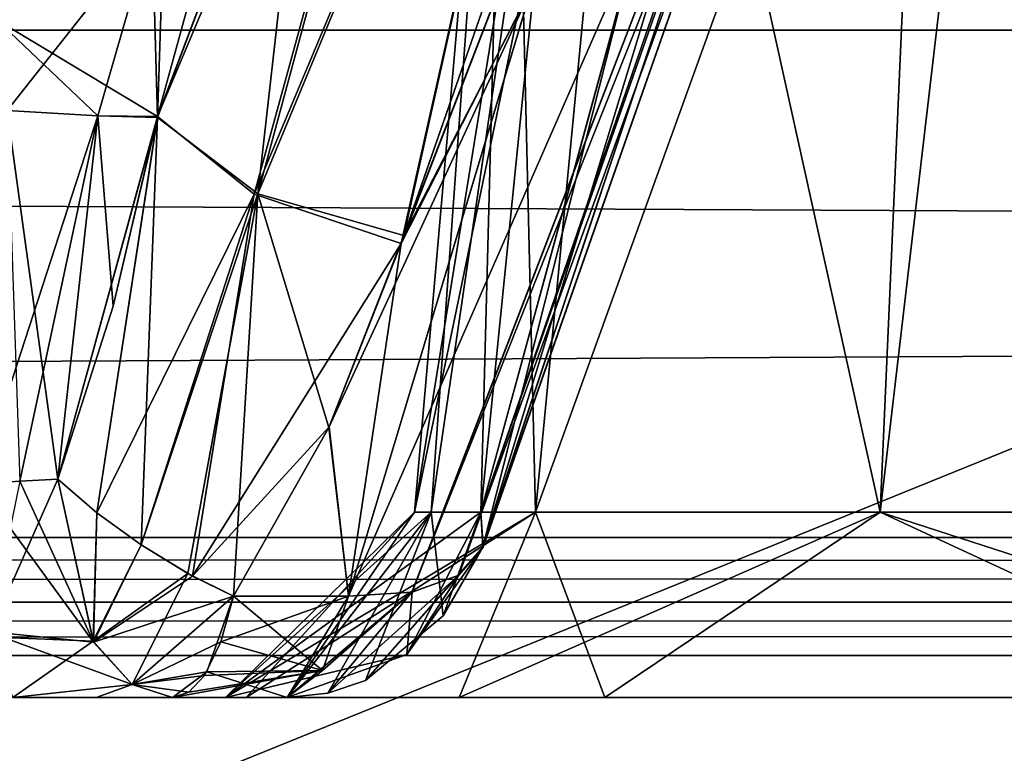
# Model space of a CAD drawing. Header units: inches. Extents: x -9.7 to 9.7, y -2.4 to 4.3.
# Tile 506 of 656: x -2.294 to -2.148, y -2.12 to -2.012. Entities that reach past the tile are written whole.
import ezdxf

# ---------------------------------------------------------------- set-up
doc = ezdxf.new("R2010")
doc.units = ezdxf.units.IN
doc.header["$LTSCALE"] = 101.851852
doc.header["$MEASUREMENT"] = 0
for name, color, linetype in [('28', 7, 'CONTINUOUS'), ('29', 7, 'CONTINUOUS'), ('37', 7, 'CONTINUOUS'), ('3899', 7, 'CONTINUOUS'), ('3935', 7, 'CONTINUOUS'), ('3936', 7, 'CONTINUOUS'), ('3937', 7, 'CONTINUOUS'), ('3938', 7, 'CONTINUOUS'), ('3939', 7, 'CONTINUOUS'), ('3940', 7, 'CONTINUOUS'), ('3941', 7, 'CONTINUOUS'), ('3944', 7, 'CONTINUOUS'), ('3945', 7, 'CONTINUOUS'), ('4294', 7, 'CONTINUOUS'), ('4295', 7, 'CONTINUOUS'), ('4296', 7, 'CONTINUOUS'), ('4297', 7, 'CONTINUOUS'), ('48', 7, 'CONTINUOUS'), ('56', 7, 'CONTINUOUS'), ('57', 7, 'CONTINUOUS'), ('6011', 7, 'CONTINUOUS'), ('6012', 7, 'CONTINUOUS'), ('6013', 7, 'CONTINUOUS'), ('6014', 7, 'CONTINUOUS'), ('6020', 7, 'CONTINUOUS'), ('6021', 7, 'CONTINUOUS'), ('6022', 7, 'CONTINUOUS'), ('6023', 7, 'CONTINUOUS'), ('6315', 7, 'CONTINUOUS'), ('6323', 7, 'CONTINUOUS'), ('6324', 7, 'CONTINUOUS'), ('6325', 7, 'CONTINUOUS'), ('6330', 7, 'CONTINUOUS'), ('67', 7, 'CONTINUOUS'), ('8370', 7, 'CONTINUOUS'), ('8384', 7, 'CONTINUOUS')]:
    doc.layers.add(name, color=color, linetype=linetype)

msp = doc.modelspace()

# ---------------------------------------------------------------- linework, layer by layer
at = {"layer": '28', "linetype": 'CONTINUOUS'}
for points in [[(-7.49651, -2.10577, -3.77877), (-7.49652, -2.10577, 3.77877), (7.49651, -2.10577, 3.77877), (-7.49651, -2.10577, -3.77877)], [(7.49652, -2.10577, -3.77877), (-7.49651, -2.10577, -3.77877), (7.49651, -2.10577, 3.77877), (7.49652, -2.10577, -3.77877)]]:
    msp.add_3dface(points, dxfattribs=at)
at = {"layer": '29', "linetype": 'CONTINUOUS'}
for points in [[(7.49652, -2.08831, 3.77031), (7.49652, -2.09786, 3.77276), (-7.49652, -2.08831, 3.77031), (7.49652, -2.08831, 3.77031)], [(-7.49652, -2.08831, 3.77031), (7.49652, -2.09786, 3.77276), (-7.49652, -2.09793, 3.77279), (-7.49652, -2.08831, 3.77031)], [(7.49652, -2.09786, 3.77276), (7.49651, -2.10577, 3.77877), (-7.49652, -2.09793, 3.77279), (7.49652, -2.09786, 3.77276)], [(7.49651, -2.10577, 3.77877), (-7.49652, -2.10577, 3.77877), (-7.49652, -2.09793, 3.77279), (7.49651, -2.10577, 3.77877)]]:
    msp.add_3dface(points, dxfattribs=at)
at = {"layer": '37', "linetype": 'CONTINUOUS'}
for points in [[(7.49652, -2.09793, -3.77279), (7.49652, -2.08831, -3.77031), (-7.49652, -2.09786, -3.77276), (7.49652, -2.09793, -3.77279)], [(-7.49652, -2.09786, -3.77276), (7.49652, -2.08831, -3.77031), (-7.49652, -2.08831, -3.77031), (-7.49652, -2.09786, -3.77276)], [(-7.49651, -2.10577, -3.77877), (7.49652, -2.09793, -3.77279), (-7.49652, -2.09786, -3.77276), (-7.49651, -2.10577, -3.77877)], [(-7.49651, -2.10577, -3.77877), (7.49652, -2.10577, -3.77877), (7.49652, -2.09793, -3.77279), (-7.49651, -2.10577, -3.77877)]]:
    msp.add_3dface(points, dxfattribs=at)
at = {"layer": '3899', "linetype": 'CONTINUOUS'}
for points in [[(-2.28235, -2.112, 4.42807), (-2.29467, -2.112, 4.42451), (-2.28235, -2.112, -4.42807), (-2.28235, -2.112, 4.42807)], [(-2.28235, -2.112, -4.42807), (-2.29467, -2.112, 4.42451), (-2.29467, -2.112, -4.42451), (-2.28235, -2.112, -4.42807)], [(-2.27107, -2.112, 4.43416), (-2.28235, -2.112, 4.42807), (-2.27107, -2.112, -4.43416), (-2.27107, -2.112, 4.43416)], [(-2.27107, -2.112, -4.43416), (-2.28235, -2.112, 4.42807), (-2.28235, -2.112, -4.42807), (-2.27107, -2.112, -4.43416)], [(-2.25408, -2.112, 4.42785), (-2.27107, -2.112, 4.43416), (-2.2632, -2.112, 4.32014), (-2.25408, -2.112, 4.42785)], [(-2.2632, -2.112, 4.32014), (-2.27107, -2.112, 4.43416), (-2.26015, -2.112, -4.30104), (-2.2632, -2.112, 4.32014)], [(-2.26015, -2.112, -4.30104), (-2.27107, -2.112, 4.43416), (-2.27107, -2.112, -4.43416), (-2.26015, -2.112, -4.30104)], [(-2.25408, -2.112, -4.42785), (-2.26015, -2.112, -4.30104), (-2.27107, -2.112, -4.43416), (-2.25408, -2.112, -4.42785)], [(-2.22864, -2.112, 4.21771), (-2.2632, -2.112, 4.32014), (-2.26015, -2.112, -4.30104), (-2.22864, -2.112, 4.21771)], [(-2.20709, -2.112, -4.1864), (-2.22864, -2.112, 4.21771), (-2.26015, -2.112, -4.30104), (-2.20709, -2.112, -4.1864)], [(-2.08163, -2.112, 4.09975), (-2.22864, -2.112, 4.21771), (-2.10725, -2.112, -4.10957), (-2.08163, -2.112, 4.09975)], [(-2.10725, -2.112, -4.10957), (-2.22864, -2.112, 4.21771), (-2.20709, -2.112, -4.1864), (-2.10725, -2.112, -4.10957)]]:
    msp.add_3dface(points, dxfattribs=at)
at = {"layer": '3935', "linetype": 'CONTINUOUS'}
for points in [[(-2.28273, -2.10383, -4.45112), (-2.29987, -2.08043, -4.45402), (-2.29367, -2.08002, -4.45578), (-2.28273, -2.10383, -4.45112)], [(-2.28802, -2.0797, -4.45881), (-2.28273, -2.10383, -4.45112), (-2.29367, -2.08002, -4.45578), (-2.28802, -2.0797, -4.45881)], [(-2.29851, -2.10226, -4.4463), (-2.29987, -2.08043, -4.45402), (-2.28273, -2.10383, -4.45112), (-2.29851, -2.10226, -4.4463)], [(-2.29467, -2.112, -4.42451), (-2.29851, -2.10226, -4.4463), (-2.27701, -2.1101, -4.44283), (-2.29467, -2.112, -4.42451)], [(-2.27701, -2.1101, -4.44283), (-2.29851, -2.10226, -4.4463), (-2.28273, -2.10383, -4.45112), (-2.27701, -2.1101, -4.44283)], [(-2.27107, -2.112, -4.43416), (-2.29467, -2.112, -4.42451), (-2.27701, -2.1101, -4.44283), (-2.27107, -2.112, -4.43416)], [(-2.27107, -2.112, -4.43416), (-2.28235, -2.112, -4.42807), (-2.29467, -2.112, -4.42451), (-2.27107, -2.112, -4.43416)]]:
    msp.add_3dface(points, dxfattribs=at)
at = {"layer": '3936', "linetype": 'CONTINUOUS'}
for points in [[(-2.28273, -2.10383, -4.45112), (-2.28802, -2.0797, -4.45881), (-2.28228, -2.08466, -4.46186), (-2.28273, -2.10383, -4.45112)], [(-2.2757, -2.08944, -4.46286), (-2.28273, -2.10383, -4.45112), (-2.28228, -2.08466, -4.46186), (-2.2757, -2.08944, -4.46286)], [(-2.2681, -2.09403, -4.46149), (-2.28273, -2.10383, -4.45112), (-2.2757, -2.08944, -4.46286), (-2.2681, -2.09403, -4.46149)], [(-2.26203, -2.097, -4.45852), (-2.28273, -2.10383, -4.45112), (-2.2681, -2.09403, -4.46149), (-2.26203, -2.097, -4.45852)], [(-2.27701, -2.1101, -4.44283), (-2.28273, -2.10383, -4.45112), (-2.26203, -2.097, -4.45852), (-2.27701, -2.1101, -4.44283)], [(-2.27701, -2.1101, -4.44283), (-2.26203, -2.097, -4.45852), (-2.26598, -2.1082, -4.44787), (-2.27701, -2.1101, -4.44283)], [(-2.27107, -2.112, -4.43416), (-2.27701, -2.1101, -4.44283), (-2.26598, -2.1082, -4.44787), (-2.27107, -2.112, -4.43416)]]:
    msp.add_3dface(points, dxfattribs=at)
at = {"layer": '3937', "linetype": 'CONTINUOUS'}
for points in [[(-2.28228, -2.08466, -4.46186), (-2.28802, -2.0797, -4.45881), (-2.27329, -2.02604, -4.46951), (-2.28228, -2.08466, -4.46186)], [(-2.27329, -2.02604, -4.46951), (-2.28802, -2.0797, -4.45881), (-2.27986, -2.05414, -4.46344), (-2.27329, -2.02604, -4.46951)], [(-2.25896, -2.03755, -4.48313), (-2.28228, -2.08466, -4.46186), (-2.27329, -2.02604, -4.46951), (-2.25896, -2.03755, -4.48313)], [(-2.2757, -2.08944, -4.46286), (-2.28228, -2.08466, -4.46186), (-2.25896, -2.03755, -4.48313), (-2.2757, -2.08944, -4.46286)], [(-2.2681, -2.09403, -4.46149), (-2.2757, -2.08944, -4.46286), (-2.25896, -2.03755, -4.48313), (-2.2681, -2.09403, -4.46149)], [(-2.23721, -2.04484, -4.48143), (-2.2681, -2.09403, -4.46149), (-2.25896, -2.03755, -4.48313), (-2.23721, -2.04484, -4.48143)], [(-2.24789, -2.07194, -4.46871), (-2.2681, -2.09403, -4.46149), (-2.23721, -2.04484, -4.48143), (-2.24789, -2.07194, -4.46871)], [(-2.26203, -2.097, -4.45852), (-2.2681, -2.09403, -4.46149), (-2.24789, -2.07194, -4.46871), (-2.26203, -2.097, -4.45852)]]:
    msp.add_3dface(points, dxfattribs=at)
at = {"layer": '3938', "linetype": 'CONTINUOUS'}
for points in [[(-2.21783, -2.0068, -4.49766), (-2.23721, -2.04484, -4.48143), (-2.21563, -1.98276, -4.51165), (-2.21783, -2.0068, -4.49766)], [(-2.24504, -2.097, -4.45221), (-2.23721, -2.04484, -4.48143), (-2.21783, -2.0068, -4.49766), (-2.24504, -2.097, -4.45221)], [(-2.24789, -2.07194, -4.46871), (-2.23721, -2.04484, -4.48143), (-2.24504, -2.097, -4.45221), (-2.24789, -2.07194, -4.46871)], [(-2.26203, -2.097, -4.45852), (-2.24789, -2.07194, -4.46871), (-2.24504, -2.097, -4.45221), (-2.26203, -2.097, -4.45852)]]:
    msp.add_3dface(points, dxfattribs=at)
at = {"layer": '3939', "linetype": 'CONTINUOUS'}
for points in [[(-2.26598, -2.1082, -4.44787), (-2.26203, -2.097, -4.45852), (-2.24887, -2.10799, -4.44191), (-2.26598, -2.1082, -4.44787)], [(-2.26203, -2.097, -4.45852), (-2.24504, -2.097, -4.45221), (-2.24887, -2.10799, -4.44191), (-2.26203, -2.097, -4.45852)], [(-2.25408, -2.112, -4.42785), (-2.27107, -2.112, -4.43416), (-2.26598, -2.1082, -4.44787), (-2.25408, -2.112, -4.42785)], [(-2.25408, -2.112, -4.42785), (-2.26598, -2.1082, -4.44787), (-2.24887, -2.10799, -4.44191), (-2.25408, -2.112, -4.42785)]]:
    msp.add_3dface(points, dxfattribs=at)
at = {"layer": '3940', "linetype": 'CONTINUOUS'}
for points in [[(-2.22513, -2.08976, -4.42898), (-2.22544, -2.08461, -4.41931), (-2.23101, -2.0999, -4.42096), (-2.22513, -2.08976, -4.42898)], [(-2.22868, -2.09388, -4.43851), (-2.22513, -2.08976, -4.42898), (-2.24252, -2.10947, -4.4244), (-2.22868, -2.09388, -4.43851)], [(-2.24252, -2.10947, -4.4244), (-2.22513, -2.08976, -4.42898), (-2.23101, -2.0999, -4.42096), (-2.24252, -2.10947, -4.4244)], [(-2.23565, -2.09641, -4.44664), (-2.22868, -2.09388, -4.43851), (-2.24807, -2.11134, -4.42606), (-2.23565, -2.09641, -4.44664)], [(-2.24807, -2.11134, -4.42606), (-2.22868, -2.09388, -4.43851), (-2.24252, -2.10947, -4.4244), (-2.24807, -2.11134, -4.42606)], [(-2.25408, -2.112, -4.42785), (-2.24887, -2.10799, -4.44191), (-2.23565, -2.09641, -4.44664), (-2.25408, -2.112, -4.42785)], [(-2.25408, -2.112, -4.42785), (-2.23565, -2.09641, -4.44664), (-2.24807, -2.11134, -4.42606), (-2.25408, -2.112, -4.42785)], [(-2.24887, -2.10799, -4.44191), (-2.24504, -2.097, -4.45221), (-2.23565, -2.09641, -4.44664), (-2.24887, -2.10799, -4.44191)]]:
    msp.add_3dface(points, dxfattribs=at)
at = {"layer": '3941', "linetype": 'CONTINUOUS'}
for points in [[(-2.22868, -2.09388, -4.43851), (-2.23565, -2.09641, -4.44664), (-2.16556, -1.92, -4.50418), (-2.22868, -2.09388, -4.43851)], [(-2.16556, -1.92, -4.50418), (-2.23565, -2.09641, -4.44664), (-2.16996, -1.92578, -4.52209), (-2.16556, -1.92, -4.50418)], [(-2.22513, -2.08976, -4.42898), (-2.22868, -2.09388, -4.43851), (-2.16556, -1.92, -4.50418), (-2.22513, -2.08976, -4.42898)], [(-2.16918, -1.92173, -4.49586), (-2.22513, -2.08976, -4.42898), (-2.16556, -1.92, -4.50418), (-2.16918, -1.92173, -4.49586)], [(-2.17457, -1.92369, -4.48784), (-2.22513, -2.08976, -4.42898), (-2.16918, -1.92173, -4.49586), (-2.17457, -1.92369, -4.48784)], [(-2.22513, -2.08976, -4.42898), (-2.17457, -1.92369, -4.48784), (-2.20291, -2.00186, -4.45606), (-2.22513, -2.08976, -4.42898)], [(-2.24504, -2.097, -4.45221), (-2.21783, -2.0068, -4.49766), (-2.16996, -1.92578, -4.52209), (-2.24504, -2.097, -4.45221)], [(-2.23565, -2.09641, -4.44664), (-2.24504, -2.097, -4.45221), (-2.16996, -1.92578, -4.52209), (-2.23565, -2.09641, -4.44664)], [(-2.22544, -2.08461, -4.41931), (-2.22513, -2.08976, -4.42898), (-2.20291, -2.00186, -4.45606), (-2.22544, -2.08461, -4.41931)]]:
    msp.add_3dface(points, dxfattribs=at)
at = {"layer": '3944', "linetype": 'CONTINUOUS'}
for points in [[(-2.2212, -1.92369, -4.352), (-2.20194, -1.92369, -4.26172), (-2.23528, -2.08461, -4.352), (-2.2212, -1.92369, -4.352)], [(-2.23281, -2.08461, -4.38601), (-2.2212, -1.92369, -4.352), (-2.23528, -2.08461, -4.352), (-2.23281, -2.08461, -4.38601)], [(-2.23528, -2.08461, -4.352), (-2.20194, -1.92369, -4.26172), (-2.21737, -2.08461, -4.26196), (-2.23528, -2.08461, -4.352)], [(-2.22544, -2.08461, -4.41931), (-2.2212, -1.92369, -4.352), (-2.23281, -2.08461, -4.38601), (-2.22544, -2.08461, -4.41931)], [(-2.22544, -2.08461, -4.41931), (-2.20291, -2.00186, -4.45606), (-2.20922, -1.92369, -4.42381), (-2.22544, -2.08461, -4.41931)], [(-2.22544, -2.08461, -4.41931), (-2.20922, -1.92369, -4.42381), (-2.2212, -1.92369, -4.352), (-2.22544, -2.08461, -4.41931)], [(-2.21737, -2.08461, -4.26196), (-2.20194, -1.92369, -4.26172), (-2.16637, -2.08461, -4.18563), (-2.21737, -2.08461, -4.26196)], [(-2.20194, -1.92369, -4.26172), (-2.14751, -1.92369, -4.18717), (-2.16637, -2.08461, -4.18563), (-2.20194, -1.92369, -4.26172)], [(-2.16637, -2.08461, -4.18563), (-2.14751, -1.92369, -4.18717), (-2.09004, -2.08461, -4.13463), (-2.16637, -2.08461, -4.18563)]]:
    msp.add_3dface(points, dxfattribs=at)
at = {"layer": '3945', "linetype": 'CONTINUOUS'}
for points in [[(-2.20709, -2.112, -4.1864), (-2.26015, -2.112, -4.30104), (-2.21737, -2.08461, -4.26196), (-2.20709, -2.112, -4.1864)], [(-2.26015, -2.112, -4.30104), (-2.25408, -2.112, -4.42785), (-2.23528, -2.08461, -4.352), (-2.26015, -2.112, -4.30104)], [(-2.26015, -2.112, -4.30104), (-2.23528, -2.08461, -4.352), (-2.21737, -2.08461, -4.26196), (-2.26015, -2.112, -4.30104)], [(-2.25408, -2.112, -4.42785), (-2.24807, -2.11134, -4.42606), (-2.23281, -2.08461, -4.38601), (-2.25408, -2.112, -4.42785)], [(-2.25408, -2.112, -4.42785), (-2.23281, -2.08461, -4.38601), (-2.23528, -2.08461, -4.352), (-2.25408, -2.112, -4.42785)], [(-2.24807, -2.11134, -4.42606), (-2.24252, -2.10947, -4.4244), (-2.23281, -2.08461, -4.38601), (-2.24807, -2.11134, -4.42606)], [(-2.24252, -2.10947, -4.4244), (-2.23101, -2.0999, -4.42096), (-2.23281, -2.08461, -4.38601), (-2.24252, -2.10947, -4.4244)], [(-2.23101, -2.0999, -4.42096), (-2.22544, -2.08461, -4.41931), (-2.23281, -2.08461, -4.38601), (-2.23101, -2.0999, -4.42096)], [(-2.20709, -2.112, -4.1864), (-2.21737, -2.08461, -4.26196), (-2.16637, -2.08461, -4.18563), (-2.20709, -2.112, -4.1864)], [(-2.10725, -2.112, -4.10957), (-2.20709, -2.112, -4.1864), (-2.16637, -2.08461, -4.18563), (-2.10725, -2.112, -4.10957)], [(-2.10725, -2.112, -4.10957), (-2.16637, -2.08461, -4.18563), (-2.09004, -2.08461, -4.13463), (-2.10725, -2.112, -4.10957)]]:
    msp.add_3dface(points, dxfattribs=at)
at = {"layer": '4294', "linetype": 'CONTINUOUS'}
for points in [[(-2.29987, -2.08043, -4.45402), (-2.29554, -2.02515, -4.45184), (-2.28213, -2.02597, -4.45794), (-2.29987, -2.08043, -4.45402)], [(-2.29367, -2.08002, -4.45578), (-2.29987, -2.08043, -4.45402), (-2.28213, -2.02597, -4.45794), (-2.29367, -2.08002, -4.45578)], [(-2.28802, -2.0797, -4.45881), (-2.29367, -2.08002, -4.45578), (-2.28213, -2.02597, -4.45794), (-2.28802, -2.0797, -4.45881)], [(-2.27986, -2.05414, -4.46344), (-2.28802, -2.0797, -4.45881), (-2.28213, -2.02597, -4.45794), (-2.27986, -2.05414, -4.46344)], [(-2.27329, -2.02604, -4.46951), (-2.27986, -2.05414, -4.46344), (-2.28213, -2.02597, -4.45794), (-2.27329, -2.02604, -4.46951)]]:
    msp.add_3dface(points, dxfattribs=at)
at = {"layer": '4295', "linetype": 'CONTINUOUS'}
for points in [[(-2.2971, -2.01174, -4.44754), (-2.30538, -2.00074, -4.43491), (-2.27405, -1.99822, -4.4613), (-2.2971, -2.01174, -4.44754)], [(-2.27329, -2.02604, -4.46951), (-2.2971, -2.01174, -4.44754), (-2.27405, -1.99822, -4.4613), (-2.27329, -2.02604, -4.46951)], [(-2.2971, -2.01174, -4.44754), (-2.27329, -2.02604, -4.46951), (-2.28213, -2.02597, -4.45794), (-2.2971, -2.01174, -4.44754)], [(-2.29554, -2.02515, -4.45184), (-2.2971, -2.01174, -4.44754), (-2.28213, -2.02597, -4.45794), (-2.29554, -2.02515, -4.45184)]]:
    msp.add_3dface(points, dxfattribs=at)
at = {"layer": '4296', "linetype": 'CONTINUOUS'}
for points in [[(-2.16515, -1.63239, -4.55673), (-2.27329, -2.02604, -4.46951), (-2.27405, -1.99822, -4.4613), (-2.16515, -1.63239, -4.55673)], [(-2.27329, -2.02604, -4.46951), (-2.16515, -1.63239, -4.55673), (-2.25006, -1.96462, -4.50299), (-2.27329, -2.02604, -4.46951)]]:
    msp.add_3dface(points, dxfattribs=at)
at = {"layer": '4297', "linetype": 'CONTINUOUS'}
for points in [[(-2.25896, -2.03755, -4.48313), (-2.27329, -2.02604, -4.46951), (-2.22326, -1.90739, -4.5325), (-2.25896, -2.03755, -4.48313)], [(-2.27329, -2.02604, -4.46951), (-2.25006, -1.96462, -4.50299), (-2.22326, -1.90739, -4.5325), (-2.27329, -2.02604, -4.46951)], [(-2.25896, -2.03755, -4.48313), (-2.22326, -1.90739, -4.5325), (-2.20882, -1.91803, -4.54125), (-2.25896, -2.03755, -4.48313)], [(-2.23721, -2.04484, -4.48143), (-2.25896, -2.03755, -4.48313), (-2.20882, -1.91803, -4.54125), (-2.23721, -2.04484, -4.48143)], [(-2.19098, -1.925, -4.53807), (-2.23721, -2.04484, -4.48143), (-2.20882, -1.91803, -4.54125), (-2.19098, -1.925, -4.53807)], [(-2.23721, -2.04484, -4.48143), (-2.19098, -1.925, -4.53807), (-2.21563, -1.98276, -4.51165), (-2.23721, -2.04484, -4.48143)]]:
    msp.add_3dface(points, dxfattribs=at)
at = {"layer": '48', "linetype": 'CONTINUOUS'}
for points in [[(7.49652, -2.08831, 3.77031), (-7.49652, -2.08831, 3.77031), (7.49489, -2.01331, 3.76638), (7.49652, -2.08831, 3.77031)], [(-7.49652, -2.08831, 3.77031), (-7.49489, -2.01331, 3.76638), (7.49489, -2.01331, 3.76638), (-7.49652, -2.08831, 3.77031)]]:
    msp.add_3dface(points, dxfattribs=at)
at = {"layer": '56', "linetype": 'CONTINUOUS'}
for points in [[(-7.49652, -2.08831, -3.77031), (7.49652, -2.08831, -3.77031), (-7.49489, -2.01331, -3.76638), (-7.49652, -2.08831, -3.77031)], [(-7.49489, -2.01331, -3.76638), (7.49652, -2.08831, -3.77031), (7.49489, -2.01331, -3.76638), (-7.49489, -2.01331, -3.76638)]]:
    msp.add_3dface(points, dxfattribs=at)
at = {"layer": '57', "linetype": 'CONTINUOUS'}
for points in [[(-7.49489, -1.99447, -3.77352), (-7.49489, -2.01331, -3.76638), (7.49489, -1.99512, -3.7729), (-7.49489, -1.99447, -3.77352)], [(-7.49489, -2.01331, -3.76638), (7.49489, -2.01331, -3.76638), (7.49489, -1.99512, -3.7729), (-7.49489, -2.01331, -3.76638)]]:
    msp.add_3dface(points, dxfattribs=at)
at = {"layer": '6011', "linetype": 'CONTINUOUS'}
for points in [[(-2.2212, -1.92369, 4.352), (-2.20922, -1.92369, 4.42381), (-2.23528, -2.08461, 4.352), (-2.2212, -1.92369, 4.352)], [(-2.21737, -2.08461, 4.26196), (-2.2212, -1.92369, 4.352), (-2.23528, -2.08461, 4.352), (-2.21737, -2.08461, 4.26196)], [(-2.23528, -2.08461, 4.352), (-2.20922, -1.92369, 4.42381), (-2.23281, -2.08461, 4.38601), (-2.23528, -2.08461, 4.352)], [(-2.23281, -2.08461, 4.38601), (-2.20922, -1.92369, 4.42381), (-2.22544, -2.08461, 4.41931), (-2.23281, -2.08461, 4.38601)], [(-2.22544, -2.08461, 4.41931), (-2.20922, -1.92369, 4.42381), (-2.20273, -2.0013, 4.4563), (-2.22544, -2.08461, 4.41931)], [(-2.15927, -1.92369, 4.19851), (-2.2212, -1.92369, 4.352), (-2.21737, -2.08461, 4.26196), (-2.15927, -1.92369, 4.19851)], [(-2.16637, -2.08461, 4.18563), (-2.15927, -1.92369, 4.19851), (-2.21737, -2.08461, 4.26196), (-2.16637, -2.08461, 4.18563)], [(-2.09004, -2.08461, 4.13463), (-2.15927, -1.92369, 4.19851), (-2.16637, -2.08461, 4.18563), (-2.09004, -2.08461, 4.13463)], [(-2.00817, -1.92369, 4.13095), (-2.15927, -1.92369, 4.19851), (-2.09004, -2.08461, 4.13463), (-2.00817, -1.92369, 4.13095)]]:
    msp.add_3dface(points, dxfattribs=at)
at = {"layer": '6012', "linetype": 'CONTINUOUS'}
for points in [[(-2.2632, -2.112, 4.32014), (-2.22864, -2.112, 4.21771), (-2.21737, -2.08461, 4.26196), (-2.2632, -2.112, 4.32014)], [(-2.2632, -2.112, 4.32014), (-2.21737, -2.08461, 4.26196), (-2.23528, -2.08461, 4.352), (-2.2632, -2.112, 4.32014)], [(-2.2632, -2.112, 4.32014), (-2.23528, -2.08461, 4.352), (-2.23281, -2.08461, 4.38601), (-2.2632, -2.112, 4.32014)], [(-2.2632, -2.112, 4.32014), (-2.23281, -2.08461, 4.38601), (-2.22544, -2.08461, 4.41931), (-2.2632, -2.112, 4.32014)], [(-2.2632, -2.112, 4.32014), (-2.22544, -2.08461, 4.41931), (-2.23639, -2.10564, 4.42257), (-2.2632, -2.112, 4.32014)], [(-2.22864, -2.112, 4.21771), (-2.08163, -2.112, 4.09975), (-2.16637, -2.08461, 4.18563), (-2.22864, -2.112, 4.21771)], [(-2.22864, -2.112, 4.21771), (-2.16637, -2.08461, 4.18563), (-2.21737, -2.08461, 4.26196), (-2.22864, -2.112, 4.21771)], [(-2.08163, -2.112, 4.09975), (-2.09004, -2.08461, 4.13463), (-2.16637, -2.08461, 4.18563), (-2.08163, -2.112, 4.09975)], [(-2.25408, -2.112, 4.42785), (-2.2632, -2.112, 4.32014), (-2.23639, -2.10564, 4.42257), (-2.25408, -2.112, 4.42785)]]:
    msp.add_3dface(points, dxfattribs=at)
at = {"layer": '6013', "linetype": 'CONTINUOUS'}
for points in [[(-2.23639, -2.10564, 4.42257), (-2.22544, -2.08461, 4.41931), (-2.22512, -2.08975, 4.42895), (-2.23639, -2.10564, 4.42257)], [(-2.22868, -2.09388, 4.43851), (-2.23639, -2.10564, 4.42257), (-2.22512, -2.08975, 4.42895), (-2.22868, -2.09388, 4.43851)], [(-2.23562, -2.0964, 4.44662), (-2.23639, -2.10564, 4.42257), (-2.22868, -2.09388, 4.43851), (-2.23562, -2.0964, 4.44662)], [(-2.25408, -2.112, 4.42785), (-2.23639, -2.10564, 4.42257), (-2.23562, -2.0964, 4.44662), (-2.25408, -2.112, 4.42785)], [(-2.24504, -2.097, 4.45221), (-2.25408, -2.112, 4.42785), (-2.23562, -2.0964, 4.44662), (-2.24504, -2.097, 4.45221)], [(-2.25408, -2.112, 4.42785), (-2.24504, -2.097, 4.45221), (-2.24887, -2.108, 4.44189), (-2.25408, -2.112, 4.42785)]]:
    msp.add_3dface(points, dxfattribs=at)
at = {"layer": '6014', "linetype": 'CONTINUOUS'}
for points in [[(-2.22868, -2.09388, 4.43851), (-2.22512, -2.08975, 4.42895), (-2.16556, -1.92, 4.50418), (-2.22868, -2.09388, 4.43851)], [(-2.22868, -2.09388, 4.43851), (-2.16556, -1.92, 4.50418), (-2.16997, -1.92578, 4.52211), (-2.22868, -2.09388, 4.43851)], [(-2.16556, -1.92, 4.50418), (-2.22512, -2.08975, 4.42895), (-2.16922, -1.92175, 4.49579), (-2.16556, -1.92, 4.50418)], [(-2.22544, -2.08461, 4.41931), (-2.20273, -2.0013, 4.4563), (-2.16922, -1.92175, 4.49579), (-2.22544, -2.08461, 4.41931)], [(-2.22512, -2.08975, 4.42895), (-2.22544, -2.08461, 4.41931), (-2.16922, -1.92175, 4.49579), (-2.22512, -2.08975, 4.42895)], [(-2.24504, -2.097, 4.45221), (-2.23562, -2.0964, 4.44662), (-2.16997, -1.92578, 4.52211), (-2.24504, -2.097, 4.45221)], [(-2.21798, -2.00722, 4.49746), (-2.24504, -2.097, 4.45221), (-2.16997, -1.92578, 4.52211), (-2.21798, -2.00722, 4.49746)], [(-2.23562, -2.0964, 4.44662), (-2.22868, -2.09388, 4.43851), (-2.16997, -1.92578, 4.52211), (-2.23562, -2.0964, 4.44662)]]:
    msp.add_3dface(points, dxfattribs=at)
at = {"layer": '6020', "linetype": 'CONTINUOUS'}
for points in [[(-2.23682, -2.04368, 4.482), (-2.21798, -2.00722, 4.49746), (-2.2154, -1.98215, 4.51194), (-2.23682, -2.04368, 4.482)], [(-2.24504, -2.097, 4.45221), (-2.21798, -2.00722, 4.49746), (-2.24792, -2.07205, 4.46865), (-2.24504, -2.097, 4.45221)], [(-2.24792, -2.07205, 4.46865), (-2.21798, -2.00722, 4.49746), (-2.23682, -2.04368, 4.482), (-2.24792, -2.07205, 4.46865)], [(-2.26203, -2.097, 4.45852), (-2.24504, -2.097, 4.45221), (-2.24792, -2.07205, 4.46865), (-2.26203, -2.097, 4.45852)]]:
    msp.add_3dface(points, dxfattribs=at)
at = {"layer": '6021', "linetype": 'CONTINUOUS'}
for points in [[(-2.24887, -2.108, 4.44189), (-2.24504, -2.097, 4.45221), (-2.26389, -2.10379, 4.45349), (-2.24887, -2.108, 4.44189)], [(-2.24504, -2.097, 4.45221), (-2.26203, -2.097, 4.45852), (-2.26389, -2.10379, 4.45349), (-2.24504, -2.097, 4.45221)], [(-2.26635, -2.10876, 4.44688), (-2.24887, -2.108, 4.44189), (-2.26389, -2.10379, 4.45349), (-2.26635, -2.10876, 4.44688)], [(-2.27107, -2.112, 4.43416), (-2.25408, -2.112, 4.42785), (-2.24887, -2.108, 4.44189), (-2.27107, -2.112, 4.43416)], [(-2.27107, -2.112, 4.43416), (-2.24887, -2.108, 4.44189), (-2.26866, -2.11119, 4.44065), (-2.27107, -2.112, 4.43416)], [(-2.26866, -2.11119, 4.44065), (-2.24887, -2.108, 4.44189), (-2.26635, -2.10876, 4.44688), (-2.26866, -2.11119, 4.44065)]]:
    msp.add_3dface(points, dxfattribs=at)
at = {"layer": '6022', "linetype": 'CONTINUOUS'}
for points in [[(-2.28802, -2.0797, 4.45881), (-2.28281, -2.10368, 4.45125), (-2.28227, -2.08467, 4.46186), (-2.28802, -2.0797, 4.45881)], [(-2.28227, -2.08467, 4.46186), (-2.28281, -2.10368, 4.45125), (-2.2757, -2.08944, 4.46286), (-2.28227, -2.08467, 4.46186)], [(-2.2757, -2.08944, 4.46286), (-2.28281, -2.10368, 4.45125), (-2.26878, -2.09365, 4.46171), (-2.2757, -2.08944, 4.46286)], [(-2.28281, -2.10368, 4.45125), (-2.27705, -2.11008, 4.44288), (-2.26878, -2.09365, 4.46171), (-2.28281, -2.10368, 4.45125)], [(-2.27705, -2.11008, 4.44288), (-2.26203, -2.097, 4.45852), (-2.26878, -2.09365, 4.46171), (-2.27705, -2.11008, 4.44288)], [(-2.26389, -2.10379, 4.45349), (-2.26203, -2.097, 4.45852), (-2.27705, -2.11008, 4.44288), (-2.26389, -2.10379, 4.45349)], [(-2.26635, -2.10876, 4.44688), (-2.26389, -2.10379, 4.45349), (-2.27705, -2.11008, 4.44288), (-2.26635, -2.10876, 4.44688)], [(-2.26866, -2.11119, 4.44065), (-2.26635, -2.10876, 4.44688), (-2.27705, -2.11008, 4.44288), (-2.26866, -2.11119, 4.44065)], [(-2.27107, -2.112, 4.43416), (-2.26866, -2.11119, 4.44065), (-2.27705, -2.11008, 4.44288), (-2.27107, -2.112, 4.43416)]]:
    msp.add_3dface(points, dxfattribs=at)
at = {"layer": '6023', "linetype": 'CONTINUOUS'}
for points in [[(-2.28281, -2.10368, 4.45125), (-2.28802, -2.0797, 4.45881), (-2.29838, -2.10303, 4.44558), (-2.28281, -2.10368, 4.45125)], [(-2.29838, -2.10303, 4.44558), (-2.28802, -2.0797, 4.45881), (-2.29367, -2.08002, 4.45578), (-2.29838, -2.10303, 4.44558)], [(-2.29467, -2.112, 4.42451), (-2.28281, -2.10368, 4.45125), (-2.29838, -2.10303, 4.44558), (-2.29467, -2.112, 4.42451)], [(-2.29467, -2.112, 4.42451), (-2.27705, -2.11008, 4.44288), (-2.28281, -2.10368, 4.45125), (-2.29467, -2.112, 4.42451)], [(-2.29467, -2.112, 4.42451), (-2.28235, -2.112, 4.42807), (-2.27705, -2.11008, 4.44288), (-2.29467, -2.112, 4.42451)], [(-2.28235, -2.112, 4.42807), (-2.27107, -2.112, 4.43416), (-2.27705, -2.11008, 4.44288), (-2.28235, -2.112, 4.42807)]]:
    msp.add_3dface(points, dxfattribs=at)
at = {"layer": '6315', "linetype": 'CONTINUOUS'}
for points in [[(-2.2733, -2.02619, 4.46952), (-2.26039, -1.63239, 4.38927), (-2.27408, -1.998, 4.46117), (-2.2733, -2.02619, 4.46952)], [(-2.25024, -1.96505, 4.50276), (-2.26039, -1.63239, 4.38927), (-2.2733, -2.02619, 4.46952), (-2.25024, -1.96505, 4.50276)]]:
    msp.add_3dface(points, dxfattribs=at)
at = {"layer": '6323', "linetype": 'CONTINUOUS'}
for points in [[(-2.22326, -1.90739, 4.5325), (-2.25024, -1.96505, 4.50276), (-2.25842, -2.03748, 4.48342), (-2.22326, -1.90739, 4.5325)], [(-2.20882, -1.91803, 4.54125), (-2.22326, -1.90739, 4.5325), (-2.25842, -2.03748, 4.48342), (-2.20882, -1.91803, 4.54125)], [(-2.23682, -2.04368, 4.482), (-2.20882, -1.91803, 4.54125), (-2.25842, -2.03748, 4.48342), (-2.23682, -2.04368, 4.482)], [(-2.23682, -2.04368, 4.482), (-2.19098, -1.925, 4.53807), (-2.20882, -1.91803, 4.54125), (-2.23682, -2.04368, 4.482)], [(-2.19098, -1.925, 4.53807), (-2.23682, -2.04368, 4.482), (-2.2154, -1.98215, 4.51194), (-2.19098, -1.925, 4.53807)], [(-2.25024, -1.96505, 4.50276), (-2.2733, -2.02619, 4.46952), (-2.25842, -2.03748, 4.48342), (-2.25024, -1.96505, 4.50276)]]:
    msp.add_3dface(points, dxfattribs=at)
at = {"layer": '6324', "linetype": 'CONTINUOUS'}
for points in [[(-2.28802, -2.0797, 4.45881), (-2.28227, -2.08467, 4.46186), (-2.2733, -2.02619, 4.46952), (-2.28802, -2.0797, 4.45881)], [(-2.28802, -2.0797, 4.45881), (-2.2733, -2.02619, 4.46952), (-2.27986, -2.05411, 4.46345), (-2.28802, -2.0797, 4.45881)], [(-2.28227, -2.08467, 4.46186), (-2.2757, -2.08944, 4.46286), (-2.2733, -2.02619, 4.46952), (-2.28227, -2.08467, 4.46186)], [(-2.2733, -2.02619, 4.46952), (-2.2757, -2.08944, 4.46286), (-2.25842, -2.03748, 4.48342), (-2.2733, -2.02619, 4.46952)], [(-2.2757, -2.08944, 4.46286), (-2.26878, -2.09365, 4.46171), (-2.25842, -2.03748, 4.48342), (-2.2757, -2.08944, 4.46286)], [(-2.26878, -2.09365, 4.46171), (-2.26203, -2.097, 4.45852), (-2.25842, -2.03748, 4.48342), (-2.26878, -2.09365, 4.46171)], [(-2.26203, -2.097, 4.45852), (-2.24792, -2.07205, 4.46865), (-2.25842, -2.03748, 4.48342), (-2.26203, -2.097, 4.45852)], [(-2.24792, -2.07205, 4.46865), (-2.23682, -2.04368, 4.482), (-2.25842, -2.03748, 4.48342), (-2.24792, -2.07205, 4.46865)]]:
    msp.add_3dface(points, dxfattribs=at)
at = {"layer": '6325', "linetype": 'CONTINUOUS'}
for points in [[(-2.29367, -2.08002, 4.45578), (-2.28802, -2.0797, 4.45881), (-2.29554, -2.02515, 4.45184), (-2.29367, -2.08002, 4.45578)], [(-2.29554, -2.02515, 4.45184), (-2.28802, -2.0797, 4.45881), (-2.28212, -2.02596, 4.45794), (-2.29554, -2.02515, 4.45184)], [(-2.28802, -2.0797, 4.45881), (-2.27986, -2.05411, 4.46345), (-2.28212, -2.02596, 4.45794), (-2.28802, -2.0797, 4.45881)], [(-2.27986, -2.05411, 4.46345), (-2.2733, -2.02619, 4.46952), (-2.28212, -2.02596, 4.45794), (-2.27986, -2.05411, 4.46345)]]:
    msp.add_3dface(points, dxfattribs=at)
at = {"layer": '6330', "linetype": 'CONTINUOUS'}
for points in [[(-2.29554, -2.02515, 4.45184), (-2.27408, -1.998, 4.46117), (-2.29711, -2.01174, 4.44754), (-2.29554, -2.02515, 4.45184)], [(-2.27408, -1.998, 4.46117), (-2.29554, -2.02515, 4.45184), (-2.28212, -2.02596, 4.45794), (-2.27408, -1.998, 4.46117)], [(-2.2733, -2.02619, 4.46952), (-2.27408, -1.998, 4.46117), (-2.28212, -2.02596, 4.45794), (-2.2733, -2.02619, 4.46952)]]:
    msp.add_3dface(points, dxfattribs=at)
at = {"layer": '67', "linetype": 'CONTINUOUS'}
for points in [[(7.49489, -2.01331, 3.76638), (-7.49489, -1.99512, 3.7729), (7.49489, -1.99447, 3.77352), (7.49489, -2.01331, 3.76638)], [(7.49489, -2.01331, 3.76638), (-7.49489, -2.01331, 3.76638), (-7.49489, -1.99512, 3.7729), (7.49489, -2.01331, 3.76638)]]:
    msp.add_3dface(points, dxfattribs=at)
at = {"layer": '8370', "linetype": 'CONTINUOUS'}
for points in [[(-2.79289, -2.4479, 13.45667), (2.79289, -2.4479, 13.45667), (-2.79289, -0.18516, 15.71941), (-2.79289, -2.4479, 13.45667)], [(-2.79289, -0.18516, 15.71941), (2.79289, -2.4479, 13.45667), (2.79289, -0.18516, 15.71941), (-2.79289, -0.18516, 15.71941)]]:
    msp.add_3dface(points, dxfattribs=at)
at = {"layer": '8384', "linetype": 'CONTINUOUS'}
for points in [[(-2.79289, -0.07414, 15.6084), (2.79289, -0.07414, 15.6084), (-2.79289, -2.33688, 13.34565), (-2.79289, -0.07414, 15.6084)], [(-2.79289, -2.33688, 13.34565), (2.79289, -0.07414, 15.6084), (2.79289, -2.33688, 13.34565), (-2.79289, -2.33688, 13.34565)]]:
    msp.add_3dface(points, dxfattribs=at)

doc.saveas('drawing.dxf')
